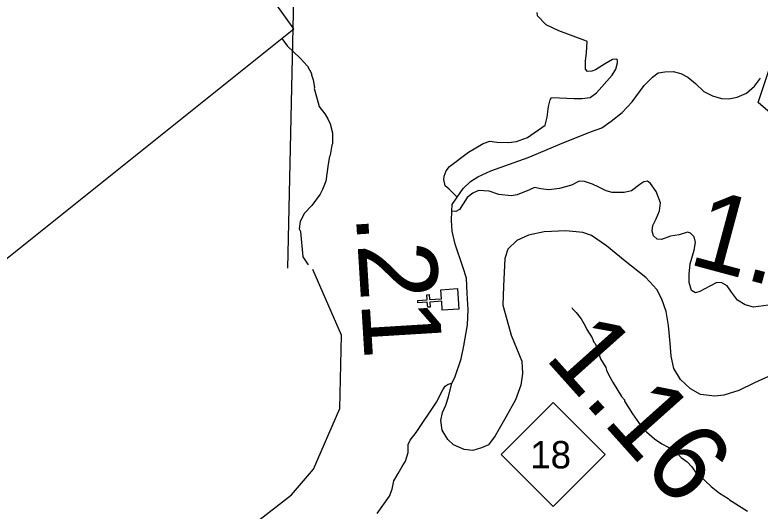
# Model space of a CAD drawing. Extents: x 1248089 to 1457196, y 820910 to 988753.
# Drawn here: x 1335721 to 1340485, y 955344 to 958519 of the extents above; entities that cross this region are included whole.
import ezdxf

# ---------------------------------------------------------------- set-up
doc = ezdxf.new("R2010")
doc.units = 0
for name, color, linetype in [('Exist Boundary Land Use Park State Division NC Parks and Recreation', 7, 'Continuous'), ('Exist Boundary Political CountyLine', 7, 'Continuous'), ('Exist Cultural Church CELL', 7, 'Continuous'), ('Exist Hydrographic Creek Single Shore', 7, 'Continuous'), ('Exist Hydrographic Misc Water Feature', 7, 'Continuous'), ('Exist Road Non-System Type 51', 7, 'Continuous'), ('Exist Road Primary NC Attributed', 7, 'Continuous'), ('Exist Road Primary NC Shield CELL', 7, 'Continuous'), ('Exist Road Primary NC Shield Number Label', 7, 'Continuous'), ('Exist Road Secondary Type 41 Attributed', 7, 'Continuous'), ('Exist Road Secondary Type 51 Attributed', 7, 'Continuous'), ('Map Preparation Longitude Latitude Lines', 7, 'Continuous'), ('Prop CMT Slope Fill', 7, 'Continuous'), ('Prop GRAU CAT1 Cell', 7, 'Continuous')]:
    doc.layers.add(name, color=color, linetype=linetype)

msp = doc.modelspace()

# ---------------------------------------------------------------- linework, layer by layer
at = {"layer": 'Exist Boundary Land Use Park State Division NC Parks and Recreation'}
msp.add_lwpolyline([(1340593.2, 957853.2), (1340473.3, 957959.3), (1340655.3, 958505.7)], dxfattribs=at)
at = {"layer": 'Exist Boundary Political CountyLine'}
msp.add_lwpolyline([(1334700.3, 956186.8), (1337503.9, 958429), (1336457.3, 959891.5)], dxfattribs=at)
at = {"layer": 'Exist Cultural Church CELL'}
msp.add_lwpolyline([(1338453.7, 956629.8), (1338449.7, 956686.6), (1338373.7, 956681.4), (1338375.9, 956649.5), (1338360, 956648.4), (1338357.8, 956680.3), (1338297.8, 956676.2), (1338296.7, 956692.1), (1338356.7, 956696.3), (1338354.5, 956728.2), (1338370.4, 956729.3), (1338372.6, 956697.4), (1338448.6, 956702.6), (1338444.7, 956760.1), (1338550.9, 956767.5), (1338559.9, 956637.2)], close=True, dxfattribs=at)
at = {"layer": 'Exist Hydrographic Creek Single Shore'}
msp.add_lwpolyline([(1336323.8, 953653), (1336296.2, 953697.4), (1336564.3, 954096.1), (1336737.8, 954698.8), (1336806.8, 954825.4), (1337112.9, 955032.7), (1337197.8, 955132.8), (1337250.9, 955263), (1337488.8, 955448.7)], dxfattribs=at)
at = {"layer": 'Exist Hydrographic Misc Water Feature'}
for points in [[(1337428.3, 958368.5), (1337460.9, 958321.9), (1337545.8, 958241.9)], [(1337545.8, 958241.9), (1337591.8, 958191), (1337616.8, 958144.4), (1337616.6, 958136.4), (1337627.9, 958104.1), (1337636, 958054.1), (1337634.7, 958047.9), (1337665, 957940.9), (1337664.2, 957935.4), (1337703.2, 957886.5), (1337722.5, 957854.1), (1337737.7, 957821.7), (1337752.5, 957765.4), (1337751, 957693.4), (1337746.8, 957685.5), (1337737.4, 957621.7), (1337733.2, 957613.8), (1337723.1, 957563.5), (1337709.8, 957454.4), (1337688.6, 957402.8), (1337672, 957371.3), (1337620.5, 957300.4), (1337573.3, 957249.5), (1337544.2, 957198.1), (1337539.2, 957150.2), (1337546.8, 957134.1), (1337561.3, 956970.5), (1337596.2, 956919)], [(1337488.8, 955448.7), (1337630.8, 955613.2), (1337797.8, 956000.6), (1337808.8, 956469.9), (1337625.8, 956890.5)], [(1339282.3, 956647.2), (1339286.1, 956639.1), (1339309.6, 956614.6), (1339340.7, 956573.9), (1339367.7, 956529.3), (1339377.2, 956507.2), (1339412.1, 956452.3), (1339421.5, 956426.2), (1339431.3, 956415.9), (1339438.9, 956397.1), (1339465.2, 956319.1), (1339500, 956262.4), (1339503.6, 956246.3), (1339518.9, 956213.9), (1339545.8, 956165.3), (1339599.9, 956078.2), (1339617.5, 956055.8), (1339619.3, 956047.7), (1339669.5, 955966.7), (1339729.6, 955881.3), (1339758.9, 955850.7), (1339810.1, 955807.5), (1339857.4, 955774.5), (1339896.8, 955753.6), (1339904.7, 955745.4), (1339948.2, 955720.5), (1339981.4, 955687.4), (1340019.6, 955660.2), (1340049.2, 955627.9), (1340081.2, 955581.5), (1340097, 955571.1), (1340171.4, 955501.5), (1340226.5, 955458.2), (1340281.7, 955425), (1340289.6, 955416.8), (1340404.8, 955343.4)]]:
    msp.add_lwpolyline(points, dxfattribs=at)
at = {"layer": 'Exist Road Non-System Type 51'}
msp.add_lwpolyline([(1338548.7, 957353.6), (1338497.5, 957405), (1338472.4, 957426.3), (1338462.8, 957464.9), (1338464.7, 957488.1), (1338478.2, 957520.9), (1338499.4, 957549.9), (1338621.1, 957640.7), (1338715.6, 957696.7), (1338758.1, 957710.2), (1338802.5, 957704.4), (1338877.8, 957702.5), (1338928, 957708.3), (1338997.5, 957735.4), (1339111.4, 957812.6), (1339124.9, 957864.8), (1339132.6, 957932.4), (1339144, 957975.8), (1339151.7, 957991.2), (1339201.9, 957989.3), (1339296.5, 957983.5), (1339348.6, 957983.5), (1339398.8, 957991.2), (1339439.3, 958020.2), (1339539.7, 958134.2), (1339562.9, 958172.8), (1339574.4, 958213.4), (1339572.5, 958230.8), (1339564.8, 958236.6), (1339541.6, 958234.6), (1339489.5, 958203.7), (1339433.5, 958167), (1339410.4, 958159.3), (1339381.4, 958157.4), (1339369.8, 958170.9), (1339367.9, 958196), (1339369.8, 958223), (1339375.6, 958277.1), (1339379.5, 958348.6), (1339364, 958356.3), (1339198, 958416.2), (1339116.9, 958454.9), (1339062.9, 958512.8), (1339059, 958534.6)], dxfattribs=at)
at = {"layer": 'Exist Road Primary NC Attributed'}
for points in [[(1338514.3, 957262.3), (1338516.9, 957306.8), (1338548.7, 957353.6), (1338587.2, 957408.9), (1338634, 957452.4), (1338680.8, 957482.5), (1338764.4, 957521), (1339001.9, 957606.4), (1339229.4, 957701.8), (1339406.6, 957772.1), (1339472.7, 957796.7), (1339532.9, 957840.2), (1339603.1, 957895.4), (1339666.7, 957962.4), (1339743.6, 958067.8), (1339796.8, 958121), (1339833.6, 958147.8), (1339877.1, 958154.5), (1339928.9, 958156.1), (1339977.4, 958144.4), (1340024.2, 958121), (1340072.7, 958079.1), (1340124.6, 958028.9), (1340179.8, 958000.5), (1340238.3, 957983.7), (1340285.1, 957982.1), (1340338.6, 957992.1), (1340397.2, 958018.9), (1340449, 958062.4), (1340487.5, 958114.3)], [(1338513.5, 956161.8), (1338534.1, 956198.4), (1338573.3, 956318), (1338591.8, 956402.6), (1338614.5, 956535.9), (1338618.6, 956634.9), (1338612.4, 956736), (1338608.3, 956835), (1338585.6, 956907.2), (1338536.2, 957051.6), (1338515.6, 957136.2), (1338511.4, 957204.3), (1338514.3, 957262.3)], [(1340538, 956204.9), (1340449.4, 956165.7), (1340348.4, 956116.2), (1340253.6, 956085.2), (1340195.8, 956079), (1340103.1, 956091.4), (1340039.2, 956126.5), (1339975.3, 956186.3), (1339934.1, 956256.4), (1339917.6, 956334.8), (1339909.4, 956419.4), (1339899.1, 956530.8), (1339884.6, 956621.5), (1339857.8, 956699.9), (1339824.9, 956761.8), (1339755.5, 956839.3), (1339623.6, 956942.5), (1339504.1, 957041.5), (1339407.2, 957107.5), (1339351.6, 957126), (1339242.3, 957138.4), (1339104.3, 957130.2), (1339005.3, 957109.5), (1338929.1, 957076.5), (1338871.4, 957020.8), (1338852.8, 956961), (1338844.6, 956783.6), (1338840.4, 956661.9), (1338865.5, 956570.7), (1338894.4, 956469.7), (1338962.4, 956302.6), (1338966.5, 956224.2), (1338956.2, 956149.9), (1338921.2, 956057.1), (1338859.4, 955945.7), (1338791.3, 955826.1), (1338748.1, 955768.3), (1338704.8, 955749.8), (1338649.1, 955731.2), (1338593.5, 955739.4), (1338525.5, 955768.3), (1338488.4, 955803.4), (1338453.3, 955863.2), (1338445.1, 955923), (1338455.4, 955974.6), (1338476, 956022), (1338492.5, 956075.7), (1338513.5, 956161.8)]]:
    msp.add_lwpolyline(points, dxfattribs=at)
at = {"layer": 'Exist Road Primary NC Shield CELL'}
msp.add_lwpolyline([(1338829, 955707.2), (1339162, 956040.2), (1339495, 955707.2), (1339162, 955374.2)], close=True, dxfattribs=at)
at = {"layer": 'Exist Road Secondary Type 41 Attributed'}
msp.add_lwpolyline([(1338038, 955329.1), (1338117, 955439.7), (1338132.8, 955484.3), (1338144.3, 955537.5), (1338171.6, 955584.9), (1338197.4, 955629.5), (1338218.9, 955664), (1338234.7, 955720), (1338236.2, 955770.3), (1338247.7, 955797.6), (1338286.1, 955848.2), (1338415.4, 956040.8), (1338457, 956119.9), (1338472.8, 956142.9), (1338490.1, 956157.3), (1338513.5, 956161.8)], dxfattribs=at)
at = {"layer": 'Exist Road Secondary Type 51 Attributed'}
msp.add_lwpolyline([(1340539.6, 956661.8), (1340442.3, 956648.8), (1340389.1, 956663.1), (1340341.1, 956693), (1340302.2, 956744.9), (1340273.7, 956785.1), (1340240, 956804.5), (1340207.5, 956807.1), (1340163.8, 956784.5), (1340100.2, 956749.4), (1340071.7, 956741.6), (1340047, 956755.9), (1340032.7, 956806.6), (1340031.4, 956861.1), (1340037.9, 956926), (1340063.9, 957014.3), (1340071.7, 957063.6), (1340063.9, 957098.7), (1340040.5, 957123.4), (1340020.2, 957129.3), (1339967, 957111.1), (1339912.6, 957103.3), (1339854.2, 957082.6), (1339826.9, 957083.9), (1339803.6, 957104.6), (1339794.5, 957134.5), (1339799.7, 957172.2), (1339820.4, 957213.7), (1339842.5, 957265.6), (1339847.7, 957316.3), (1339820.4, 957389), (1339785.4, 957439.6), (1339764.7, 957455.2), (1339741.3, 957451.3), (1339715.4, 957433.1), (1339662.2, 957392.9), (1339615.5, 957382.5), (1339540.2, 957382.5), (1339501.3, 957392.9), (1339454.6, 957417.6), (1339414.4, 957437), (1339363.3, 957453.9), (1339329.5, 957455.2), (1339280.3, 957429.2), (1339202.4, 957408.4), (1339133.7, 957399.3), (1339084.4, 957407.1), (1339042.8, 957414.9), (1339010.4, 957400.6), (1338931.3, 957368.2), (1338893.7, 957361.7), (1338815.8, 957370.8), (1338752.2, 957391.5), (1338684.8, 957395.4), (1338648.5, 957378.6), (1338612.1, 957351.3), (1338586.2, 957311), (1338564.1, 957274.7), (1338540.8, 957260.4), (1338514.3, 957262.3)], dxfattribs=at)
at = {"layer": 'Map Preparation Longitude Latitude Lines'}
msp.add_line((1337465.5, 956899.2), (1337599.2, 962800), dxfattribs=at)

# ---------------------------------------------------------------- texts
at = {"layer": 'Exist Road Primary NC Shield Number Label'}
msp.add_text('18', height=175, dxfattribs=at).set_placement((1339016.1, 955617.5))
at = {"layer": 'Prop CMT Slope Fill'}
for s, rotation, p in [('.21', 273.5008, (1337900.4, 957239.2)), ('1.16', 311.8064, (1339101.6, 956325.5))]:
    msp.add_text(s, height=500, rotation=rotation, dxfattribs=at).set_placement(p)
at = {"layer": 'Prop GRAU CAT1 Cell'}
msp.add_text('1.19', height=500, rotation=344.9697, dxfattribs=at).set_placement((1340016.6, 956928.1))

doc.saveas('drawing.dxf')
